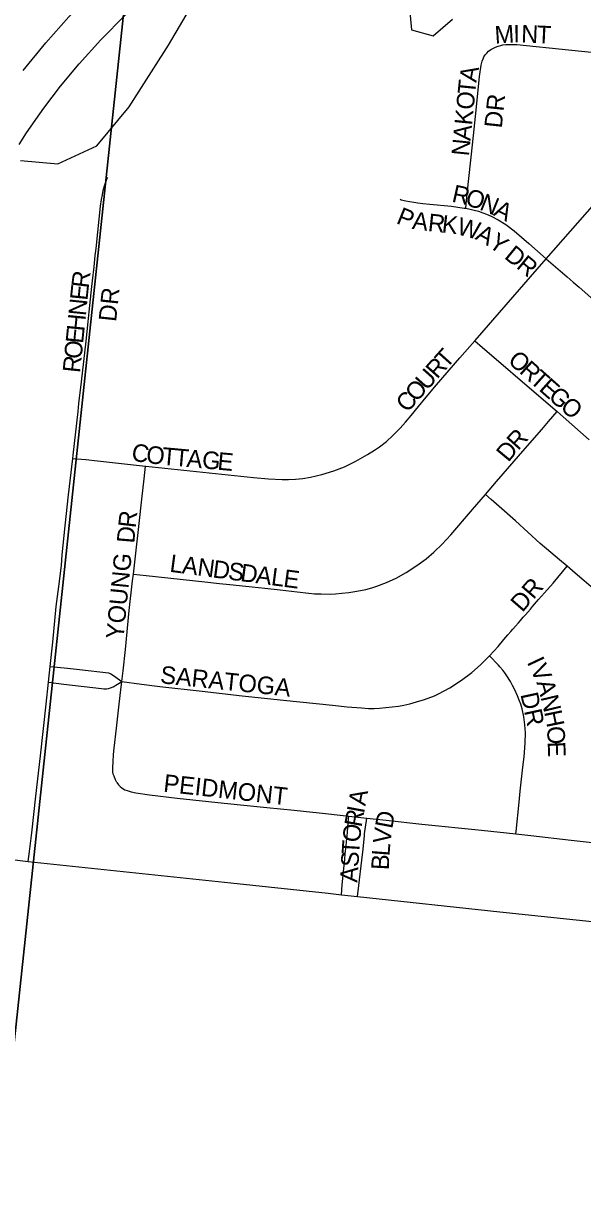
# Model space of a CAD drawing. Extents: x 1410790 to 1770854, y 448063 to 770588.
# Drawn here: x 1547641 to 1549228, y 667191 to 670558 of the extents above; entities that cross this region are included whole.
import ezdxf

# ---------------------------------------------------------------- set-up
doc = ezdxf.new("R2010")
doc.units = 0
for name, color, linetype in [('GM_X_City_Street', 7, 'Continuous'), ('GM_X_City_Street_Text', 7, 'Continuous'), ('GM_X_Interstate_Route', 7, 'Continuous'), ('GM_X_Minor_River', 7, 'Continuous'), ('GM_X_Section', 7, 'Continuous')]:
    doc.layers.add(name, color=color, linetype=linetype)

msp = doc.modelspace()

# ---------------------------------------------------------------- linework, layer by layer
at = {"layer": 'GM_X_City_Street'}
for points in [[(1548968.1, 670484.5), (1548975.4, 670488.2), (1548980.9, 670491.1), (1548988.7, 670494), (1548996.2, 670496), (1549002.2, 670497.3), (1549010.2, 670498.4), (1549018.5, 670498.7), (1549029, 670498.7), (1549041.3, 670498), (1549187.9, 670483.6), (1549328, 670469.4), (1549445.6, 670457.5), (1549502.5, 670451.6)], [(1548896.5, 670032.9), (1548898.8, 670055), (1548904.6, 670109.5), (1548912, 670178.3), (1548918.3, 670240.1), (1548925.7, 670311.4), (1548935.8, 670407.6), (1548940.7, 670439.3), (1548943.5, 670451.1), (1548945.6, 670457.6), (1548947.8, 670463), (1548951.3, 670468.8), (1548956, 670474), (1548961.5, 670479.2), (1548968.1, 670484.5)], [(1549125.3, 669889.4), (1549262.8, 670046.7), (1549293.4, 670080.6), (1549311.5, 670100.1), (1549330.1, 670117.8), (1549345.4, 670131.7), (1549363.6, 670146.7), (1549392.3, 670171.2), (1549410.9, 670187.9), (1549426.7, 670204.1), (1549444.8, 670227.8), (1549457.3, 670247.7), (1549465.3, 670261.7), (1549472.3, 670276), (1549479.3, 670293.6), (1549481.2, 670299.6), (1549482.7, 670305.4), (1549488.2, 670327.1), (1549492.3, 670352.5), (1549495.9, 670379.6), (1549499.1, 670410.3), (1549500.4, 670427.2), (1549501.3, 670436.7), (1549502.5, 670451.6)], [(1547780.1, 669322.4), (1547781.1, 669331.6), (1547795.1, 669455.6), (1547797.7, 669478.4), (1547804.6, 669540.3), (1547817.8, 669655.8), (1547823.8, 669710.2), (1547826.8, 669739.1), (1547834.4, 669810.9), (1547836.2, 669827.2), (1547840.5, 669866.3), (1547844.1, 669899), (1547846.3, 669918.6), (1547851.2, 669964.9), (1547859.3, 670039.1), (1547862, 670057.9), (1547864.2, 670071.6), (1547866.9, 670083.2), (1547870.6, 670097), (1547877.2, 670115.5), (1547879.9, 670121.2)], [(1548709.9, 670058.7), (1548713.2, 670057.5), (1548726.2, 670054.2), (1548736.7, 670052.2), (1548748.6, 670050.5), (1548760.2, 670048.8), (1548774.8, 670046.8), (1548794.2, 670044.6), (1548856.2, 670038.6), (1548891.6, 670033.8), (1548896.5, 670032.9)], [(1548896.5, 670032.9), (1548908.6, 670030.7), (1548920.1, 670028), (1548932.8, 670024.6), (1548944.8, 670020.5), (1548955, 670016.7), (1548968.7, 670010.8), (1548988.7, 670000.5), (1549010.5, 669986.8), (1549033.8, 669969.3), (1549075.7, 669932.8), (1549125.3, 669889.4)], [(1548922.1, 669656.5), (1548922.9, 669657.3), (1549099.5, 669860.1), (1549125.3, 669889.4)], [(1549125.3, 669889.4), (1549184.2, 669837.9), (1549201.5, 669823.2), (1549218.5, 669808.8), (1549260, 669772), (1549319.1, 669720.1), (1549361.5, 669683.9)], [(1547986.6, 669300.1), (1547987.2, 669300.1), (1548293.8, 669268.3), (1548336.2, 669264.3), (1548375.3, 669262.6), (1548392.7, 669262.6), (1548412.7, 669263.5), (1548433.5, 669265.2), (1548455.7, 669268.9), (1548487.3, 669276.4), (1548521.4, 669286.9), (1548551.6, 669298.8), (1548583.8, 669314.3), (1548617.6, 669333.3), (1548637.4, 669345.7), (1548651.8, 669355.4), (1548671.3, 669370.3), (1548688.9, 669387), (1548700.5, 669398.6), (1548710.2, 669408.3), (1548725, 669424.8), (1548741.4, 669444.1), (1548762.7, 669469.6), (1548784, 669496.1), (1548813.1, 669531.2), (1548879.4, 669608.2), (1548922.1, 669656.5)], [(1548922.1, 669656.5), (1548943.9, 669637.8), (1548989.7, 669598.5), (1549064.2, 669534.5), (1549156, 669455.2)], [(1548952.2, 669220.1), (1548983.5, 669256.3), (1549065.2, 669350), (1549112.4, 669404.7), (1549131.5, 669426.9), (1549156, 669455.2)], [(1549156, 669455.2), (1549173.3, 669440.2), (1549247.3, 669375.3)], [(1547716.1, 668731.3), (1547723.1, 668800), (1547733.4, 668901.3), (1547742.3, 668972.9), (1547747.7, 669018.5), (1547750.4, 669047.9), (1547758.6, 669130.3), (1547768.3, 669218.8), (1547780.1, 669322.4)], [(1547780.1, 669322.4), (1547817.5, 669318.7), (1547850.4, 669315.5), (1547986.6, 669300.1)], [(1547952.3, 668993.4), (1547957.1, 669036.3), (1547968.7, 669137.1), (1547976.4, 669206.2), (1547982.9, 669264.2), (1547986.6, 669300.1)], [(1547952.3, 668993.4), (1547988.8, 668989.5), (1548154.9, 668971.3), (1548197.3, 668966.9), (1548226.5, 668963.8), (1548271.9, 668959.3), (1548325.3, 668953.6), (1548369.4, 668948.4), (1548417.2, 668942.8), (1548450.6, 668939.4), (1548466.9, 668937.6), (1548486.2, 668937), (1548512.2, 668936.8), (1548526.6, 668937.2), (1548544.9, 668938.9), (1548564, 668941.2), (1548587.1, 668944.9), (1548612.7, 668950.2), (1548629.2, 668954.8), (1548644.2, 668959.5), (1548671.7, 668970.1), (1548698.5, 668982.3), (1548727.2, 668998.1), (1548757.5, 669017.5), (1548783.6, 669037), (1548805.7, 669056.3), (1548829.2, 669079), (1548853.8, 669105.3), (1548915.4, 669177.5), (1548952.2, 669220.1)], [(1549184.1, 669015.7), (1549162.8, 669033.8), (1549138, 669055.2), (1549108.1, 669080.7), (1549037.4, 669144.5), (1548991.8, 669185.5), (1548968.9, 669205.6), (1548952.2, 669220.1)], [(1547919.1, 668687.9), (1547923, 668718.6), (1547929.6, 668779.3), (1547940.4, 668889.9), (1547950.2, 668974.4), (1547952.3, 668993.4)], [(1548964.4, 668761.4), (1548988.4, 668787.9), (1549004.4, 668807.7), (1549010.5, 668814.3), (1549016.3, 668821.3), (1549024.3, 668830.1), (1549030.1, 668837), (1549038.1, 668845.8), (1549045.9, 668855.1), (1549052, 668861.5), (1549060, 668870.8), (1549066.2, 668877.7), (1549080.2, 668894.3), (1549086.3, 668901.4), (1549102.9, 668920.9), (1549120.3, 668940.2), (1549145, 668967.8), (1549184.1, 669015.7)], [(1549378.4, 668527.9), (1549379.7, 668541.5), (1549384.1, 668584.4), (1549393.4, 668675.3), (1549393.9, 668689), (1549394.4, 668701.5), (1549393.6, 668721.2), (1549391.1, 668740.7), (1549385.9, 668766.4), (1549380.3, 668785), (1549372.5, 668807.1), (1549360.8, 668833), (1549350.3, 668853), (1549339.7, 668869), (1549329.7, 668881.8), (1549303.3, 668910.9), (1549289.6, 668924.9), (1549272.9, 668940.4), (1549232.6, 668974.8), (1549207.6, 668995.7), (1549184.1, 669015.7)], [(1547919.1, 668687.9), (1547975.7, 668680.3), (1548027.6, 668674.2), (1548147.9, 668660.4), (1548261.5, 668648), (1548378.3, 668635.7), (1548518.3, 668620.7), (1548559.8, 668616.6), (1548600, 668613.1), (1548620, 668611.9), (1548636.4, 668611.9), (1548651.8, 668612.8), (1548669.4, 668614), (1548705.6, 668618.4), (1548720.9, 668621.3), (1548738, 668625.1), (1548756.9, 668630.1), (1548779.3, 668636.9), (1548807.5, 668647.2), (1548819.4, 668653.1), (1548851.1, 668670.7), (1548884.4, 668692.2), (1548913.4, 668714.1), (1548938.4, 668735.7), (1548964.3, 668761.3), (1548964.4, 668761.4)], [(1549039, 668255.4), (1549039.6, 668261.6), (1549048.6, 668345.8), (1549051.5, 668376.9), (1549059, 668445.1), (1549062.2, 668474.2), (1549065.4, 668513.3), (1549066, 668542.8), (1549064.7, 668565.6), (1549061.7, 668588.3), (1549056.6, 668610.6), (1549052.7, 668624), (1549048.5, 668635.5), (1549043.8, 668647.2), (1549035.1, 668666.2), (1549029.5, 668677.1), (1549023.2, 668687.9), (1549013, 668704.5), (1549007.6, 668712.5), (1549001.7, 668720.2), (1548993.7, 668730.2), (1548989.3, 668734.9), (1548964.4, 668761.4)], [(1547711.6, 668686.4), (1547716.1, 668731.3)], [(1547716.1, 668731.3), (1547765, 668726.2), (1547798.9, 668722.7), (1547881.6, 668712.7), (1547888.3, 668710.5), (1547899.1, 668703.8), (1547906.3, 668698.2), (1547919.1, 668687.9)], [(1547653.7, 668177.1), (1547657.2, 668205), (1547663.8, 668258.4), (1547675.2, 668362.8), (1547688.5, 668476.9), (1547705, 668623.7), (1547711.6, 668686.4)], [(1547711.6, 668686.4), (1547754.9, 668680.6), (1547861.3, 668668.2), (1547868.5, 668667.9), (1547876.4, 668667.9), (1547881.6, 668668.7), (1547887.2, 668670.5), (1547894.7, 668673.5), (1547907, 668680.3), (1547919.1, 668687.9)], [(1547905.1, 668401.2), (1547901.3, 668408.8), (1547897.5, 668419), (1547895.3, 668425.3), (1547894, 668431.3), (1547893.7, 668437.2), (1547893.7, 668443.6), (1547894.5, 668459.8), (1547896.2, 668480.6), (1547897.9, 668498.8), (1547904.3, 668556.1), (1547911, 668615.6), (1547917.3, 668673.5), (1547918.2, 668679.9), (1547919.1, 668687.9)], [(1547905.1, 668401.2), (1547910.2, 668394.8), (1547914.5, 668390.1), (1547919.1, 668386.3), (1547923, 668383.3), (1547928, 668380.4), (1547934.8, 668378.2), (1547946.3, 668374.8), (1547959.4, 668372.1), (1547998.3, 668366.1), (1548076.5, 668356.5), (1548210.2, 668342.5), (1548331, 668330.2), (1548409.3, 668322.4), (1548506.2, 668311.8), (1548564.1, 668305.5)], [(1548543.2, 668081.9), (1548545.8, 668110.4), (1548550, 668156.8), (1548552.6, 668182.9), (1548554.1, 668199.4), (1548556.4, 668220.8), (1548557.8, 668233.9), (1548559.3, 668248.5), (1548563.6, 668299.1), (1548564.1, 668305.5)], [(1548564.1, 668305.5), (1548615.1, 668299.8)], [(1548588.9, 668077.5), (1548592.7, 668108.9), (1548601.3, 668180.7), (1548604.6, 668211.8), (1548608.4, 668250.7), (1548608.7, 668255.9), (1548615.1, 668299.8)], [(1548615.1, 668299.8), (1548670.3, 668294), (1548771.4, 668283), (1548941.1, 668265.6), (1549039, 668255.4)], [(1549039, 668255.4), (1549081.4, 668251), (1549195.5, 668237.8), (1549316.1, 668223.8), (1549347.6, 668220.7)], [(1547522.3, 668191.1), (1547622.7, 668180.4), (1547653.7, 668177.1)], [(1547653.7, 668177.1), (1548229.5, 668116.1), (1548505.5, 668086.4), (1548543.2, 668081.9)], [(1548543.2, 668081.9), (1548588.9, 668077.5)], [(1548588.9, 668077.5), (1548992.9, 668034), (1549544.4, 667975.8), (1550170.7, 667908.3), (1550263, 667898.4)]]:
    msp.add_lwpolyline(points, dxfattribs=at)
at = {"layer": 'GM_X_Interstate_Route'}
for points in [[(1547639.2, 670424.9), (1547703.3, 670503.5), (1547768.6, 670576.8), (1547837, 670647.3), (1547917.5, 670724.2), (1548039.6, 670833.7), (1548518.5, 671257.8), (1548757.6, 671472.8), (1548846.5, 671555.7), (1548921, 671629.9), (1548990.4, 671704.5), (1549050.4, 671774.4), (1549103.2, 671841.6), (1549150.9, 671908.6), (1549225.9, 672022.4), (1549297.4, 672163), (1549326.5, 672230.6), (1549370.4, 672352.7)], [(1547686.6, 670301.5), (1547697.7, 670317.5), (1547745.4, 670380.4), (1547797.9, 670443.7), (1547859.7, 670511.9), (1547928.8, 670582.2), (1548007.4, 670656.9), (1548031.7, 670678.8)], [(1547627.7, 670213.9), (1547648.9, 670247.3), (1547686.6, 670301.5)]]:
    msp.add_lwpolyline(points, dxfattribs=at)
at = {"layer": 'GM_X_Minor_River'}
for points in [[(1547632, 670169.1), (1547737.7, 670158.9), (1547848.6, 670210.6), (1547940.7, 670320.9), (1548052.1, 670496.8), (1548155.5, 670672.8)], [(1548737.3, 670590.7), (1548742.4, 670540.5), (1548804, 670523.2), (1548858.8, 670570.2)]]:
    msp.add_lwpolyline(points, dxfattribs=at)
at = {"layer": 'GM_X_Section'}
for points in [[(1542531.7, 671341.3), (1547947.2, 670798.4), (1547388.1, 665548.9), (1542010.8, 666097.7)], [(1547947.2, 670798.4), (1553107.6, 670290.7), (1552631.5, 664977.8), (1547388.1, 665548.9)]]:
    msp.add_lwpolyline(points, close=True, dxfattribs=at)

# ---------------------------------------------------------------- texts
at = {"layer": 'GM_X_City_Street_Text'}
for s, rotation, p in [('M', 3.59, (1548979.9, 670500.8)), ('I', 0.6118, (1549031.9, 670504.1)), ('N', 357.7915, (1549053.2, 670504.4)), ('T', 357.2672, (1549097.1, 670502.7)), ('A', 79.6502, (1548926.3, 670389)), ('T', 84.2615, (1548922.9, 670355)), ('O', 84.2415, (1548918.5, 670311.3)), ('DR', 83.9946, (1548998.7, 670259.2)), ('K', 84.2703, (1548914.1, 670267.5)), ('A', 84.2598, (1548909.7, 670223.7)), ('N', 84.2415, (1548905.3, 670179.9)), ('R', 347.5133, (1548854.6, 670052)), ('O', 341.6825, (1548892, 670043.8)), ('N', 338.1621, (1548933, 670030.2)), ('P', 337.9246, (1548696.5, 669991.3)), ('A', 333.0538, (1548972.7, 670014.3)), ('A', 352.4395, (1548742.5, 669974.6)), ('R', 353.8361, (1548787.4, 669968.6)), ('K', 353.8022, (1548826.8, 669964.4)), ('W', 345.0177, (1548868.5, 669960)), ('A', 331.4698, (1548920.9, 669946.4)), ('Y', 324.1752, (1548958.1, 669926.2)), ('D', 320.7736, (1549003.5, 669892.8)), ('R', 320.4867, (1549037.6, 669865)), ('R', 82.9382, (1547825.2, 669804.5)), ('E', 84.2369, (1547821.7, 669769.7)), ('DR', 83.9946, (1547903.1, 669709.2)), ('N', 84.2253, (1547817.3, 669726)), ('H', 84.2198, (1547812.8, 669682.2)), ('E', 84.2369, (1547809.3, 669647.2)), ('O', 84.2198, (1547804.8, 669603.4)), ('T', 48.1851, (1548841.6, 669575.4)), ('O', 318.2467, (1549013.3, 669596.5)), ('R', 84.2338, (1547800.9, 669564)), ('R', 48.1619, (1548815.2, 669545.9)), ('R', 318.2458, (1549046.1, 669567.2)), ('U', 48.185, (1548785.9, 669513.1)), ('T', 318.2666, (1549075.7, 669540.8)), ('O', 48.4481, (1548756.7, 669480.2)), ('E', 318.2281, (1549101.9, 669517.4)), ('G', 318.2373, (1549128.2, 669493.9)), ('C', 49.6938, (1548731.3, 669450.2)), ('O', 319.4049, (1549161.9, 669463.9)), ('R', 48.0579, (1549045.1, 669342.8)), ('C', 349.7473, (1547944.3, 669317.1)), ('O', 353.6036, (1547986.9, 669309.5)), ('T', 354.9097, (1548031.9, 669304.5)), ('D', 50.3092, (1549017.3, 669309.4)), ('T', 354.8847, (1548067, 669301.3)), ('A', 354.9023, (1548102, 669298.2)), ('G', 354.9023, (1548145.9, 669294.3)), ('E', 354.8847, (1548189.7, 669290.4)), ('R', 83.4533, (1547958.4, 669123.1)), ('D', 85.2509, (1547954.8, 669079.7)), ('YOUNG', 84.4002, (1547924, 668807.1)), ('L', 352.492, (1548053.6, 669000.4)), ('A', 352.4819, (1548088.5, 668995.8)), ('N', 352.4967, (1548132.2, 668990)), ('D', 352.4819, (1548175.8, 668984.3)), ('S', 352.4744, (1548219.4, 668978.5)), ('D', 352.4743, (1548254.3, 668973.9)), ('A', 352.4844, (1548297.9, 668968.2)), ('L', 352.492, (1548341.6, 668962.4)), ('E', 352.4649, (1548376.5, 668957.8)), ('DR', 49.0834, (1549057.1, 668882.8)), ('I', 295.3524, (1549069.4, 668743.5)), ('SARATOGA', 354.068, (1548027, 668683.6)), ('V', 295.3665, (1549078.8, 668723.7)), ('A', 285.8073, (1549096.9, 668686)), ('DR', 282.2704, (1549051.6, 668652)), ('N', 283.4796, (1549108.7, 668644.1)), ('H', 281.5329, (1549118.9, 668601.8)), ('O', 272.2085, (1549127.4, 668560.8)), ('E', 272.2131, (1549129.1, 668516.9)), ('PEIDMONT', 353.6585, (1548036, 668375.6)), ('A', 79.522, (1548611.3, 668333)), ('R', 79.819, (1548600.3, 668272.5)), ('I', 79.4958, (1548607.3, 668311.4)), ('D', 79.3159, (1548687.5, 668268.2)), ('O', 83.8022, (1548595.7, 668229.6)), ('V', 82.9888, (1548682.2, 668225.4)), ('T', 86.364, (1548593.5, 668195.1)), ('L', 85.6516, (1548679.6, 668190.9)), ('S', 86.3543, (1548591.3, 668160)), ('B', 87.3765, (1548677.8, 668151.8)), ('A', 86.3473, (1548588.4, 668116.1))]:
    msp.add_text(s, height=50, rotation=rotation, dxfattribs=at).set_placement(p)

doc.saveas('drawing.dxf')
